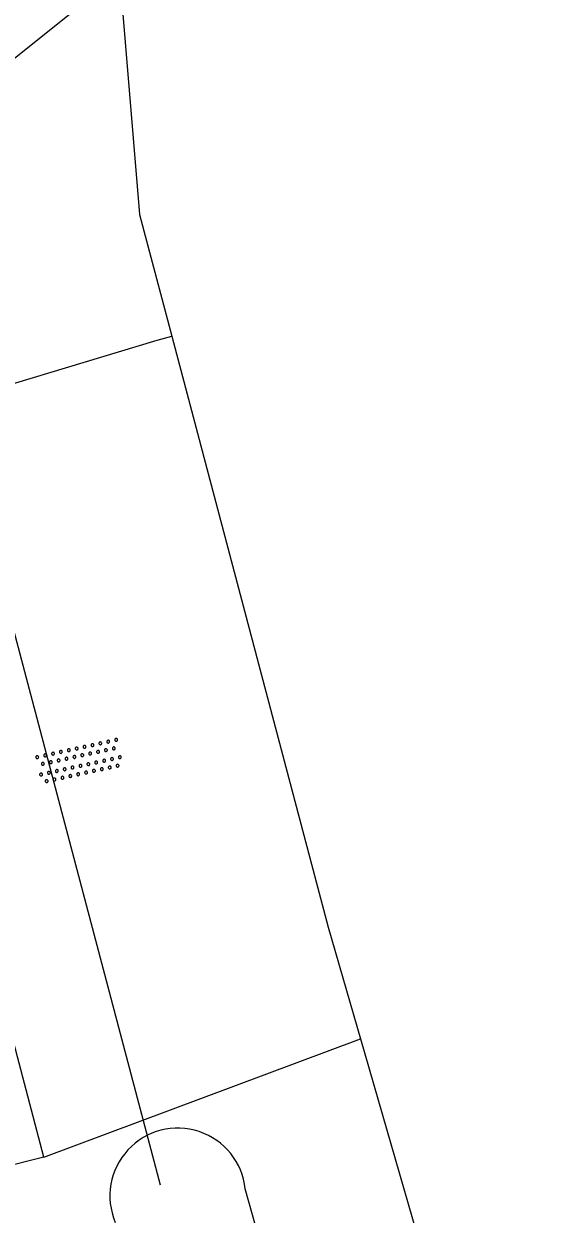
# Model space of a CAD drawing. Extents: x 135999 to 138000, y 396000 to 398501.
# Drawn here: x 136903.05 to 136916.12, y 398309.34 to 398338.85 of the extents above; entities that cross this region are included whole.
import ezdxf

# ---------------------------------------------------------------- set-up
doc = ezdxf.new("R2010")
doc.units = 0
for name, color, linetype in [('gg-knt-bovenkant onderkant talud', 7, 'Continuous'), ('gg-knt-verharding', 7, 'Continuous'), ('gg-kntw-bovenkant insteek waterloop', 7, 'Continuous'), ('gg-kwrk-duiker nz buis', 7, 'Continuous'), ('gt-grn-vlakafsluiter', 7, 'Continuous'), ('gt-symb-overige verharding', 7, 'Continuous'), ('gx-grn-maaiveld', 7, 'Continuous')]:
    doc.layers.add(name, color=color, linetype=linetype)

# ---------------------------------------------------------------- blocks, each defined once
blk = doc.blocks.new('gt0-OVH')
at = {"layer": 'gt-symb-overige verharding'}
for points in [[(-0.972, 0.298), (-0.967, 0.308), (-0.965, 0.319), (-0.966, 0.33), (-0.971, 0.34), (-0.978, 0.348), (-0.988, 0.353), (-0.999, 0.355), (-1.01, 0.354), (-1.02, 0.349), (-1.028, 0.342), (-1.033, 0.332), (-1.035, 0.321), (-1.034, 0.31), (-1.029, 0.3), (-1.022, 0.292), (-1.012, 0.287), (-1.001, 0.285), (-0.99, 0.286), (-0.98, 0.291)], [(-0.772, 0.298), (-0.767, 0.308), (-0.765, 0.319), (-0.766, 0.33), (-0.771, 0.34), (-0.778, 0.348), (-0.788, 0.353), (-0.799, 0.355), (-0.81, 0.354), (-0.82, 0.349), (-0.828, 0.342), (-0.833, 0.332), (-0.835, 0.321), (-0.834, 0.31), (-0.829, 0.3), (-0.822, 0.292), (-0.812, 0.287), (-0.801, 0.285), (-0.79, 0.286), (-0.78, 0.291)], [(-0.572, 0.298), (-0.567, 0.308), (-0.565, 0.319), (-0.566, 0.33), (-0.571, 0.34), (-0.578, 0.348), (-0.588, 0.353), (-0.599, 0.355), (-0.61, 0.354), (-0.62, 0.349), (-0.628, 0.342), (-0.633, 0.332), (-0.635, 0.321), (-0.634, 0.31), (-0.629, 0.3), (-0.622, 0.292), (-0.612, 0.287), (-0.601, 0.285), (-0.59, 0.286), (-0.58, 0.291)], [(-0.372, 0.298), (-0.367, 0.308), (-0.365, 0.319), (-0.366, 0.33), (-0.371, 0.34), (-0.378, 0.348), (-0.388, 0.353), (-0.399, 0.355), (-0.41, 0.354), (-0.42, 0.349), (-0.428, 0.342), (-0.433, 0.332), (-0.435, 0.321), (-0.434, 0.31), (-0.429, 0.3), (-0.422, 0.292), (-0.412, 0.287), (-0.401, 0.285), (-0.39, 0.286), (-0.38, 0.291)], [(-0.172, 0.298), (-0.167, 0.308), (-0.165, 0.319), (-0.166, 0.33), (-0.171, 0.34), (-0.178, 0.348), (-0.188, 0.353), (-0.199, 0.355), (-0.21, 0.354), (-0.22, 0.349), (-0.228, 0.342), (-0.233, 0.332), (-0.235, 0.321), (-0.234, 0.31), (-0.229, 0.3), (-0.222, 0.292), (-0.212, 0.287), (-0.201, 0.285), (-0.19, 0.286), (-0.18, 0.291)], [(0.028, 0.298), (0.033, 0.308), (0.035, 0.319), (0.034, 0.33), (0.029, 0.34), (0.022, 0.348), (0.012, 0.353), (0.001, 0.355), (-0.01, 0.354), (-0.02, 0.349), (-0.028, 0.342), (-0.033, 0.332), (-0.035, 0.321), (-0.034, 0.31), (-0.029, 0.3), (-0.022, 0.292), (-0.012, 0.287), (-0.001, 0.285), (0.01, 0.286), (0.02, 0.291)], [(0.228, 0.298), (0.233, 0.308), (0.235, 0.319), (0.234, 0.33), (0.229, 0.34), (0.222, 0.348), (0.212, 0.353), (0.201, 0.355), (0.19, 0.354), (0.18, 0.349), (0.172, 0.342), (0.167, 0.332), (0.165, 0.321), (0.166, 0.31), (0.171, 0.3), (0.178, 0.292), (0.188, 0.287), (0.199, 0.285), (0.21, 0.286), (0.22, 0.291)], [(0.428, 0.298), (0.433, 0.308), (0.435, 0.319), (0.434, 0.33), (0.429, 0.34), (0.422, 0.348), (0.412, 0.353), (0.401, 0.355), (0.39, 0.354), (0.38, 0.349), (0.372, 0.342), (0.367, 0.332), (0.365, 0.321), (0.366, 0.31), (0.371, 0.3), (0.378, 0.292), (0.388, 0.287), (0.399, 0.285), (0.41, 0.286), (0.42, 0.291)], [(0.628, 0.298), (0.633, 0.308), (0.635, 0.319), (0.634, 0.33), (0.629, 0.34), (0.622, 0.348), (0.612, 0.353), (0.601, 0.355), (0.59, 0.354), (0.58, 0.349), (0.572, 0.342), (0.567, 0.332), (0.565, 0.321), (0.566, 0.31), (0.571, 0.3), (0.578, 0.292), (0.588, 0.287), (0.599, 0.285), (0.61, 0.286), (0.62, 0.291)], [(0.828, 0.298), (0.833, 0.308), (0.835, 0.319), (0.834, 0.33), (0.829, 0.34), (0.822, 0.348), (0.812, 0.353), (0.801, 0.355), (0.79, 0.354), (0.78, 0.349), (0.772, 0.342), (0.767, 0.332), (0.765, 0.321), (0.766, 0.31), (0.771, 0.3), (0.778, 0.292), (0.788, 0.287), (0.799, 0.285), (0.81, 0.286), (0.82, 0.291)], [(1.028, 0.298), (1.033, 0.308), (1.035, 0.319), (1.034, 0.33), (1.029, 0.34), (1.022, 0.348), (1.012, 0.353), (1.001, 0.355), (0.99, 0.354), (0.98, 0.349), (0.972, 0.342), (0.967, 0.332), (0.965, 0.321), (0.966, 0.31), (0.971, 0.3), (0.978, 0.292), (0.988, 0.287), (0.999, 0.285), (1.01, 0.286), (1.02, 0.291)], [(-0.872, 0.106), (-0.867, 0.116), (-0.865, 0.126), (-0.866, 0.137), (-0.871, 0.147), (-0.878, 0.156), (-0.888, 0.161), (-0.899, 0.163), (-0.91, 0.162), (-0.92, 0.157), (-0.928, 0.15), (-0.933, 0.14), (-0.935, 0.129), (-0.934, 0.118), (-0.929, 0.108), (-0.922, 0.1), (-0.912, 0.095), (-0.901, 0.092), (-0.89, 0.094), (-0.88, 0.098)], [(-0.672, 0.106), (-0.667, 0.116), (-0.665, 0.126), (-0.666, 0.137), (-0.671, 0.147), (-0.678, 0.156), (-0.688, 0.161), (-0.699, 0.163), (-0.71, 0.162), (-0.72, 0.157), (-0.728, 0.15), (-0.733, 0.14), (-0.735, 0.129), (-0.734, 0.118), (-0.729, 0.108), (-0.722, 0.1), (-0.712, 0.095), (-0.701, 0.092), (-0.69, 0.094), (-0.68, 0.098)], [(-0.472, 0.106), (-0.467, 0.116), (-0.465, 0.126), (-0.466, 0.137), (-0.471, 0.147), (-0.478, 0.156), (-0.488, 0.161), (-0.499, 0.163), (-0.51, 0.162), (-0.52, 0.157), (-0.528, 0.15), (-0.533, 0.14), (-0.535, 0.129), (-0.534, 0.118), (-0.529, 0.108), (-0.522, 0.1), (-0.512, 0.095), (-0.501, 0.092), (-0.49, 0.094), (-0.48, 0.098)], [(-0.272, 0.106), (-0.267, 0.116), (-0.265, 0.126), (-0.266, 0.137), (-0.271, 0.147), (-0.278, 0.156), (-0.288, 0.161), (-0.299, 0.163), (-0.31, 0.162), (-0.32, 0.157), (-0.328, 0.15), (-0.333, 0.14), (-0.335, 0.129), (-0.334, 0.118), (-0.329, 0.108), (-0.322, 0.1), (-0.312, 0.095), (-0.301, 0.092), (-0.29, 0.094), (-0.28, 0.098)], [(-0.072, 0.106), (-0.067, 0.116), (-0.065, 0.126), (-0.066, 0.137), (-0.071, 0.147), (-0.078, 0.156), (-0.088, 0.161), (-0.099, 0.163), (-0.11, 0.162), (-0.12, 0.157), (-0.128, 0.15), (-0.133, 0.14), (-0.135, 0.129), (-0.134, 0.118), (-0.129, 0.108), (-0.122, 0.1), (-0.112, 0.095), (-0.101, 0.092), (-0.09, 0.094), (-0.08, 0.098)], [(0.128, 0.106), (0.133, 0.116), (0.135, 0.126), (0.134, 0.137), (0.129, 0.147), (0.122, 0.156), (0.112, 0.161), (0.101, 0.163), (0.09, 0.162), (0.08, 0.157), (0.072, 0.15), (0.067, 0.14), (0.065, 0.129), (0.066, 0.118), (0.071, 0.108), (0.078, 0.1), (0.088, 0.095), (0.099, 0.092), (0.11, 0.094), (0.12, 0.098)], [(0.328, 0.106), (0.333, 0.116), (0.335, 0.126), (0.334, 0.137), (0.329, 0.147), (0.322, 0.156), (0.312, 0.161), (0.301, 0.163), (0.29, 0.162), (0.28, 0.157), (0.272, 0.15), (0.267, 0.14), (0.265, 0.129), (0.266, 0.118), (0.271, 0.108), (0.278, 0.1), (0.288, 0.095), (0.299, 0.092), (0.31, 0.094), (0.32, 0.098)], [(0.528, 0.106), (0.533, 0.116), (0.535, 0.126), (0.534, 0.137), (0.529, 0.147), (0.522, 0.156), (0.512, 0.161), (0.501, 0.163), (0.49, 0.162), (0.48, 0.157), (0.472, 0.15), (0.467, 0.14), (0.465, 0.129), (0.466, 0.118), (0.471, 0.108), (0.478, 0.1), (0.488, 0.095), (0.499, 0.092), (0.51, 0.094), (0.52, 0.098)], [(0.728, 0.106), (0.733, 0.116), (0.735, 0.126), (0.734, 0.137), (0.729, 0.147), (0.722, 0.156), (0.712, 0.161), (0.701, 0.163), (0.69, 0.162), (0.68, 0.157), (0.672, 0.15), (0.667, 0.14), (0.665, 0.129), (0.666, 0.118), (0.671, 0.108), (0.678, 0.1), (0.688, 0.095), (0.699, 0.092), (0.71, 0.094), (0.72, 0.098)], [(0.928, 0.106), (0.933, 0.116), (0.935, 0.126), (0.934, 0.137), (0.929, 0.147), (0.922, 0.156), (0.912, 0.161), (0.901, 0.163), (0.89, 0.162), (0.88, 0.157), (0.872, 0.15), (0.867, 0.14), (0.865, 0.129), (0.866, 0.118), (0.871, 0.108), (0.878, 0.1), (0.888, 0.095), (0.899, 0.092), (0.91, 0.094), (0.92, 0.098)], [(-0.972, -0.142), (-0.967, -0.132), (-0.965, -0.121), (-0.966, -0.11), (-0.971, -0.1), (-0.978, -0.092), (-0.988, -0.087), (-0.999, -0.085), (-1.01, -0.086), (-1.02, -0.091), (-1.028, -0.098), (-1.033, -0.108), (-1.035, -0.119), (-1.034, -0.13), (-1.029, -0.14), (-1.022, -0.148), (-1.012, -0.153), (-1.001, -0.155), (-0.99, -0.154), (-0.98, -0.149)], [(-0.872, -0.334), (-0.867, -0.324), (-0.865, -0.314), (-0.866, -0.303), (-0.871, -0.293), (-0.878, -0.284), (-0.888, -0.279), (-0.899, -0.277), (-0.91, -0.278), (-0.92, -0.283), (-0.928, -0.29), (-0.933, -0.3), (-0.935, -0.311), (-0.934, -0.322), (-0.929, -0.332), (-0.922, -0.34), (-0.912, -0.345), (-0.901, -0.348), (-0.89, -0.346), (-0.88, -0.342)], [(-0.772, -0.142), (-0.767, -0.132), (-0.765, -0.121), (-0.766, -0.11), (-0.771, -0.1), (-0.778, -0.092), (-0.788, -0.087), (-0.799, -0.085), (-0.81, -0.086), (-0.82, -0.091), (-0.828, -0.098), (-0.833, -0.108), (-0.835, -0.119), (-0.834, -0.13), (-0.829, -0.14), (-0.822, -0.148), (-0.812, -0.153), (-0.801, -0.155), (-0.79, -0.154), (-0.78, -0.149)], [(-0.672, -0.334), (-0.667, -0.324), (-0.665, -0.314), (-0.666, -0.303), (-0.671, -0.293), (-0.678, -0.284), (-0.688, -0.279), (-0.699, -0.277), (-0.71, -0.278), (-0.72, -0.283), (-0.728, -0.29), (-0.733, -0.3), (-0.735, -0.311), (-0.734, -0.322), (-0.729, -0.332), (-0.722, -0.34), (-0.712, -0.345), (-0.701, -0.348), (-0.69, -0.346), (-0.68, -0.342)], [(-0.572, -0.142), (-0.567, -0.132), (-0.565, -0.121), (-0.566, -0.11), (-0.571, -0.1), (-0.578, -0.092), (-0.588, -0.087), (-0.599, -0.085), (-0.61, -0.086), (-0.62, -0.091), (-0.628, -0.098), (-0.633, -0.108), (-0.635, -0.119), (-0.634, -0.13), (-0.629, -0.14), (-0.622, -0.148), (-0.612, -0.153), (-0.601, -0.155), (-0.59, -0.154), (-0.58, -0.149)], [(-0.472, -0.334), (-0.467, -0.324), (-0.465, -0.314), (-0.466, -0.303), (-0.471, -0.293), (-0.478, -0.284), (-0.488, -0.279), (-0.499, -0.277), (-0.51, -0.278), (-0.52, -0.283), (-0.528, -0.29), (-0.533, -0.3), (-0.535, -0.311), (-0.534, -0.322), (-0.529, -0.332), (-0.522, -0.34), (-0.512, -0.345), (-0.501, -0.348), (-0.49, -0.346), (-0.48, -0.342)], [(-0.372, -0.142), (-0.367, -0.132), (-0.365, -0.121), (-0.366, -0.11), (-0.371, -0.1), (-0.378, -0.092), (-0.388, -0.087), (-0.399, -0.085), (-0.41, -0.086), (-0.42, -0.091), (-0.428, -0.098), (-0.433, -0.108), (-0.435, -0.119), (-0.434, -0.13), (-0.429, -0.14), (-0.422, -0.148), (-0.412, -0.153), (-0.401, -0.155), (-0.39, -0.154), (-0.38, -0.149)], [(-0.272, -0.334), (-0.267, -0.324), (-0.265, -0.314), (-0.266, -0.303), (-0.271, -0.293), (-0.278, -0.284), (-0.288, -0.279), (-0.299, -0.277), (-0.31, -0.278), (-0.32, -0.283), (-0.328, -0.29), (-0.333, -0.3), (-0.335, -0.311), (-0.334, -0.322), (-0.329, -0.332), (-0.322, -0.34), (-0.312, -0.345), (-0.301, -0.348), (-0.29, -0.346), (-0.28, -0.342)], [(-0.172, -0.142), (-0.167, -0.132), (-0.165, -0.121), (-0.166, -0.11), (-0.171, -0.1), (-0.178, -0.092), (-0.188, -0.087), (-0.199, -0.085), (-0.21, -0.086), (-0.22, -0.091), (-0.228, -0.098), (-0.233, -0.108), (-0.235, -0.119), (-0.234, -0.13), (-0.229, -0.14), (-0.222, -0.148), (-0.212, -0.153), (-0.201, -0.155), (-0.19, -0.154), (-0.18, -0.149)], [(-0.072, -0.334), (-0.067, -0.324), (-0.065, -0.314), (-0.066, -0.303), (-0.071, -0.293), (-0.078, -0.284), (-0.088, -0.279), (-0.099, -0.277), (-0.11, -0.278), (-0.12, -0.283), (-0.128, -0.29), (-0.133, -0.3), (-0.135, -0.311), (-0.134, -0.322), (-0.129, -0.332), (-0.122, -0.34), (-0.112, -0.345), (-0.101, -0.348), (-0.09, -0.346), (-0.08, -0.342)], [(0.028, -0.142), (0.033, -0.132), (0.035, -0.121), (0.034, -0.11), (0.029, -0.1), (0.022, -0.092), (0.012, -0.087), (0.001, -0.085), (-0.01, -0.086), (-0.02, -0.091), (-0.028, -0.098), (-0.033, -0.108), (-0.035, -0.119), (-0.034, -0.13), (-0.029, -0.14), (-0.022, -0.148), (-0.012, -0.153), (-0.001, -0.155), (0.01, -0.154), (0.02, -0.149)], [(0.128, -0.334), (0.133, -0.324), (0.135, -0.314), (0.134, -0.303), (0.129, -0.293), (0.122, -0.284), (0.112, -0.279), (0.101, -0.277), (0.09, -0.278), (0.08, -0.283), (0.072, -0.29), (0.067, -0.3), (0.065, -0.311), (0.066, -0.322), (0.071, -0.332), (0.078, -0.34), (0.088, -0.345), (0.099, -0.348), (0.11, -0.346), (0.12, -0.342)], [(0.228, -0.142), (0.233, -0.132), (0.235, -0.121), (0.234, -0.11), (0.229, -0.1), (0.222, -0.092), (0.212, -0.087), (0.201, -0.085), (0.19, -0.086), (0.18, -0.091), (0.172, -0.098), (0.167, -0.108), (0.165, -0.119), (0.166, -0.13), (0.171, -0.14), (0.178, -0.148), (0.188, -0.153), (0.199, -0.155), (0.21, -0.154), (0.22, -0.149)], [(0.328, -0.334), (0.333, -0.324), (0.335, -0.314), (0.334, -0.303), (0.329, -0.293), (0.322, -0.284), (0.312, -0.279), (0.301, -0.277), (0.29, -0.278), (0.28, -0.283), (0.272, -0.29), (0.267, -0.3), (0.265, -0.311), (0.266, -0.322), (0.271, -0.332), (0.278, -0.34), (0.288, -0.345), (0.299, -0.348), (0.31, -0.346), (0.32, -0.342)], [(0.428, -0.142), (0.433, -0.132), (0.435, -0.121), (0.434, -0.11), (0.429, -0.1), (0.422, -0.092), (0.412, -0.087), (0.401, -0.085), (0.39, -0.086), (0.38, -0.091), (0.372, -0.098), (0.367, -0.108), (0.365, -0.119), (0.366, -0.13), (0.371, -0.14), (0.378, -0.148), (0.388, -0.153), (0.399, -0.155), (0.41, -0.154), (0.42, -0.149)], [(0.528, -0.334), (0.533, -0.324), (0.535, -0.314), (0.534, -0.303), (0.529, -0.293), (0.522, -0.284), (0.512, -0.279), (0.501, -0.277), (0.49, -0.278), (0.48, -0.283), (0.472, -0.29), (0.467, -0.3), (0.465, -0.311), (0.466, -0.322), (0.471, -0.332), (0.478, -0.34), (0.488, -0.345), (0.499, -0.348), (0.51, -0.346), (0.52, -0.342)], [(0.628, -0.142), (0.633, -0.132), (0.635, -0.121), (0.634, -0.11), (0.629, -0.1), (0.622, -0.092), (0.612, -0.087), (0.601, -0.085), (0.59, -0.086), (0.58, -0.091), (0.572, -0.098), (0.567, -0.108), (0.565, -0.119), (0.566, -0.13), (0.571, -0.14), (0.578, -0.148), (0.588, -0.153), (0.599, -0.155), (0.61, -0.154), (0.62, -0.149)], [(0.728, -0.334), (0.733, -0.324), (0.735, -0.314), (0.734, -0.303), (0.729, -0.293), (0.722, -0.284), (0.712, -0.279), (0.701, -0.277), (0.69, -0.278), (0.68, -0.283), (0.672, -0.29), (0.667, -0.3), (0.665, -0.311), (0.666, -0.322), (0.671, -0.332), (0.678, -0.34), (0.688, -0.345), (0.699, -0.348), (0.71, -0.346), (0.72, -0.342)], [(0.828, -0.142), (0.833, -0.132), (0.835, -0.121), (0.834, -0.11), (0.829, -0.1), (0.822, -0.092), (0.812, -0.087), (0.801, -0.085), (0.79, -0.086), (0.78, -0.091), (0.772, -0.098), (0.767, -0.108), (0.765, -0.119), (0.766, -0.13), (0.771, -0.14), (0.778, -0.148), (0.788, -0.153), (0.799, -0.155), (0.81, -0.154), (0.82, -0.149)], [(0.928, -0.334), (0.933, -0.324), (0.935, -0.314), (0.934, -0.303), (0.929, -0.293), (0.922, -0.284), (0.912, -0.279), (0.901, -0.277), (0.89, -0.278), (0.88, -0.283), (0.872, -0.29), (0.867, -0.3), (0.865, -0.311), (0.866, -0.322), (0.871, -0.332), (0.878, -0.34), (0.888, -0.345), (0.899, -0.348), (0.91, -0.346), (0.92, -0.342)], [(1.028, -0.142), (1.033, -0.132), (1.035, -0.121), (1.034, -0.11), (1.029, -0.1), (1.022, -0.092), (1.012, -0.087), (1.001, -0.085), (0.99, -0.086), (0.98, -0.091), (0.972, -0.098), (0.967, -0.108), (0.965, -0.119), (0.966, -0.13), (0.971, -0.14), (0.978, -0.148), (0.988, -0.153), (0.999, -0.155), (1.01, -0.154), (1.02, -0.149)]]:
    blk.add_lwpolyline(points, close=True, dxfattribs=at)

msp = doc.modelspace()

# ---------------------------------------------------------------- linework, layer by layer
at = {"layer": 'gg-knt-bovenkant onderkant talud'}
for points in [[(136905.418, 398340.09), (136905.917, 398334.125), (136906.716, 398331.106)], [(136906.716, 398331.106), (136910.591, 398316.457), (136911.39, 398313.688)], [(136911.39, 398313.688), (136914.504, 398302.904), (136918.056, 398289.711), (136921.346, 398276.806), (136925.078, 398262.873), (136928.8, 398249.148), (136932.336, 398235.85), (136938.349, 398215.013), (136942.306, 398201.821), (136946.644, 398187.925), (136951.173, 398173.186), (136955.194, 398159.653), (136960.349, 398141.51), (136963.306, 398130.763)]]:
    msp.add_lwpolyline(points, dxfattribs=at)
at = {"layer": 'gg-knt-verharding'}
for p, q in [((136906.354, 398331.01), (136906.716, 398331.106)), ((136903.548, 398310.76), (136911.39, 398313.688))]:
    msp.add_line(p, q, dxfattribs=at)
for points in [[(136896.511, 398333.049), (136898.953, 398334.912), (136905.418, 398340.09)], [(136903.548, 398310.76), (136898.822, 398328.74), (136906.354, 398331.01)]]:
    msp.add_lwpolyline(points, dxfattribs=at)
at = {"layer": 'gg-kntw-bovenkant insteek waterloop'}
msp.add_arc((136906.865, 398309.794), 1.682, 5.9713, 202.8445, dxfattribs=at)
at = {"layer": 'gg-kwrk-duiker nz buis'}
msp.add_lwpolyline([(136894.311, 398358.41), (136900.191, 398333.644), (136906.428, 398310.07)], dxfattribs=at)
at = {"layer": 'gt-grn-vlakafsluiter'}
msp.add_line((136903.548, 398310.76), (136899.088, 398309.623), dxfattribs=at)
at = {"layer": 'gx-grn-maaiveld'}
msp.add_lwpolyline([(136933.763, 398215.106), (136930.711, 398226.484), (136925.692, 398246.945), (136920.059, 398268.351), (136914.218, 398289.798), (136908.538, 398309.969)], dxfattribs=at)

# ---------------------------------------------------------------- block references
at = {"layer": 'gt-symb-overige verharding', "rotation": 12.298855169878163}
msp.add_blockref('gt0-OVH', (136904.428, 398320.575), dxfattribs=at)

doc.saveas('drawing.dxf')
